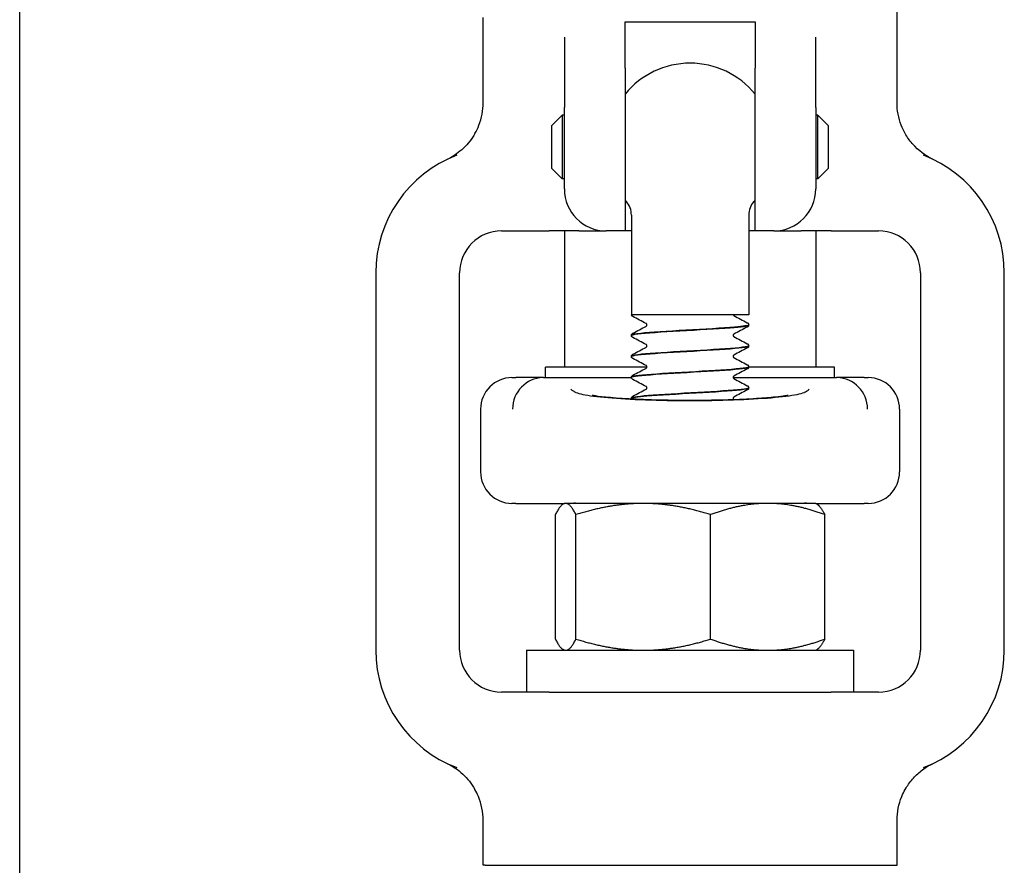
# Model space of a CAD drawing. Header units: inches. Extents: x 24 to 1128, y -69 to 748.
# Tile 605 of 656: x 656.78 to 659.72, y 613.15 to 615.67. Entities that reach past the tile are written whole.
import ezdxf

# ---------------------------------------------------------------- set-up
doc = ezdxf.new("R2010")
doc.units = ezdxf.units.IN
doc.header["$LTSCALE"] = 32
doc.header["$MEASUREMENT"] = 0
doc.layers.add('Visible (ANSI)', color=7, linetype='Continuous', lineweight=30)

msp = doc.modelspace()

# ---------------------------------------------------------------- linework, layer by layer
at = {"layer": 'Visible (ANSI)'}
for p, q in [((656.78063, 612.72937), (656.78063, 682.91853)), ((659.39813, 615.42607), (659.39813, 615.8533)), ((658.16313, 615.42607), (658.16313, 615.67978)), ((658.58688, 615.52845), (658.58688, 615.6666)), ((658.58688, 615.6666), (658.97438, 615.6666)), ((658.97438, 615.6666), (658.97438, 615.52845)), ((658.40563, 615.62064), (658.40563, 615.41099)), ((659.15563, 615.41099), (659.15563, 615.62064)), ((658.58688, 615.52845), (658.58688, 615.04353)), ((658.97438, 615.04353), (658.97438, 615.52845)), ((658.40563, 615.16853), (658.40563, 615.41099)), ((659.15563, 615.41099), (659.15563, 615.16853)), ((658.36813, 615.35728), (658.39938, 615.38853)), ((658.39938, 615.38853), (658.39938, 615.19853)), ((658.40563, 615.38853), (658.39938, 615.38853)), ((659.16188, 615.38853), (659.15563, 615.38853)), ((659.16188, 615.19853), (659.16188, 615.38853)), ((659.19313, 615.35728), (659.16188, 615.38853)), ((658.36813, 615.22978), (658.36813, 615.35728)), ((659.19313, 615.35728), (659.19313, 615.22978)), ((658.36813, 615.22978), (658.39938, 615.19853)), ((659.19313, 615.22978), (659.16188, 615.19853)), ((658.40563, 615.19853), (658.39938, 615.19853)), ((659.16188, 615.19853), (659.15563, 615.19853)), ((658.60563, 615.09043), (658.60563, 614.79353)), ((658.95563, 615.09043), (658.95563, 614.79353)), ((658.21813, 615.04353), (658.36005, 615.04353)), ((658.44898, 615.04353), (658.36005, 615.04353)), ((658.40563, 615.04353), (658.40563, 614.63728)), ((658.44898, 615.04353), (658.53063, 615.04353)), ((658.58688, 615.04353), (658.53063, 615.04353)), ((658.60563, 615.04353), (658.58688, 615.04353)), ((658.97438, 615.04353), (658.95563, 615.04353)), ((659.03063, 615.04353), (658.97438, 615.04353)), ((659.03063, 615.04353), (659.11228, 615.04353)), ((659.20122, 615.04353), (659.11228, 615.04353)), ((659.15563, 615.04353), (659.15563, 614.63728)), ((659.20122, 615.04353), (659.34313, 615.04353)), ((657.84313, 614.91853), (657.84313, 613.79353)), ((658.09313, 613.79353), (658.09313, 614.91853)), ((659.46813, 614.91853), (659.46813, 613.79353)), ((659.71813, 613.79353), (659.71813, 614.91853)), ((658.95563, 614.79353), (658.60563, 614.79353)), ((658.95563, 614.76359), (658.95563, 614.76297)), ((658.60563, 614.73231), (658.60563, 614.73168)), ((658.95563, 614.70102), (658.95563, 614.7004)), ((658.60563, 614.66974), (658.60563, 614.66912)), ((658.65189, 614.63728), (658.34938, 614.63728)), ((658.34938, 614.60603), (658.34938, 614.63728)), ((659.21188, 614.63728), (658.95558, 614.63728)), ((658.95563, 614.63846), (658.95563, 614.63784)), ((659.21188, 614.60603), (659.21188, 614.63728)), ((658.24938, 614.60603), (658.2608, 614.60603)), ((658.34351, 614.60603), (658.2608, 614.60603)), ((658.34351, 614.60603), (658.60568, 614.60603)), ((658.60563, 614.60718), (658.60563, 614.60656)), ((658.90938, 614.60603), (659.21776, 614.60603)), ((659.30046, 614.60603), (659.21776, 614.60603)), ((659.30046, 614.60603), (659.31188, 614.60603)), ((658.95563, 614.5759), (658.95563, 614.57528)), ((658.60563, 614.54462), (658.60563, 614.544)), ((658.15563, 614.51228), (658.15563, 614.32478)), ((659.40563, 614.51228), (659.40563, 614.32478)), ((658.43904, 614.23142), (659.12222, 614.23142)), ((658.60563, 614.23142), (658.60563, 614.23118)), ((658.2608, 614.23103), (658.24938, 614.23103)), ((658.2608, 614.23103), (658.40563, 614.23103)), ((658.40563, 614.23103), (658.40182, 614.22883)), ((658.40941, 614.23103), (658.40563, 614.23103)), ((658.64097, 614.23103), (658.40941, 614.23103)), ((659.01219, 614.23103), (658.64097, 614.23103)), ((659.15563, 614.23103), (659.01219, 614.23103)), ((659.15563, 614.23103), (659.30046, 614.23103)), ((659.15563, 614.23103), (659.15944, 614.22883)), ((659.31188, 614.23103), (659.30046, 614.23103)), ((658.37877, 613.82652), (658.37877, 614.19754)), ((658.44004, 613.82652), (658.44004, 614.19754)), ((658.8419, 613.82652), (658.8419, 614.19754)), ((659.18249, 613.82652), (659.18249, 614.19754)), ((658.29313, 613.79353), (658.40477, 613.79353)), ((658.29313, 613.79353), (658.29313, 613.66853)), ((658.40563, 613.79303), (658.40182, 613.79523)), ((658.40563, 613.79303), (658.40941, 613.79303)), ((658.40941, 613.79303), (658.64097, 613.79303)), ((658.64097, 613.79303), (659.01219, 613.79303)), ((659.01219, 613.79303), (659.15563, 613.79303)), ((659.15563, 613.79303), (659.15944, 613.79523)), ((659.1565, 613.79353), (659.26813, 613.79353)), ((659.26813, 613.79353), (659.26813, 613.66853)), ((658.36005, 613.66853), (658.21813, 613.66853)), ((658.36005, 613.66853), (659.20122, 613.66853)), ((659.34313, 613.66853), (659.20122, 613.66853)), ((658.16313, 613.15203), (658.16313, 613.28599)), ((659.39813, 613.15203), (659.39813, 613.28599)), ((658.16959, 613.15203), (658.16313, 613.15203)), ((658.16959, 613.15203), (658.17722, 613.15203)), ((658.17722, 613.15203), (659.38404, 613.15203)), ((659.38404, 613.15203), (659.39168, 613.15203)), ((659.39168, 613.15203), (659.39813, 613.15203))]:
    msp.add_line(p, q, dxfattribs=at)
for centre, radius, start, end in [((658.78063, 615.29353), 0.25, 39.19497, 140.80503), ((658.21813, 614.91853), 0.375, 110.89571, 180), ((659.34313, 614.91853), 0.375, 0, 69.10429), ((658.53063, 615.16853), 0.125, 180, 270), ((659.03063, 615.16853), 0.125, 270, 0), ((658.78063, 615.29353), 0.25, 219.19497, 220.5358), ((658.54313, 615.09043), 0.0625, 0, 40.5358), ((659.01813, 615.09043), 0.0625, 139.4642, 180), ((658.78063, 615.29353), 0.25, 319.4642, 320.80503), ((658.21813, 614.91853), 0.125, 90, 180), ((659.34313, 614.91853), 0.125, 0, 90), ((658.24938, 614.51228), 0.09375, 90, 180), ((659.31188, 614.51228), 0.09375, 0, 90), ((658.24938, 614.32478), 0.09375, 180, 270), ((659.31188, 614.32478), 0.09375, 270, 0), ((658.21813, 613.79353), 0.375, 180, 249.10429), ((658.21813, 613.79353), 0.125, 180, 270), ((659.34313, 613.79353), 0.125, 270, 0), ((659.34313, 613.79353), 0.375, 290.89571, 0)]:
    msp.add_arc(centre, radius, start, end, dxfattribs=at)
for centre, major_axis, ratio, start_param, end_param in [((658.34264, 614.51228), (-0.01834, -0.09202), 0.976791, 3.3518573, 4.9046798), ((658.56934, 614.51228), (-0.24503, 0.08795), 0.1325254, 5.9294735, 5.9474474), ((658.99193, 614.51228), (0.24503, 0.08795), 0.1325254, 0.3357379, 0.3537118), ((659.21862, 614.51228), (-0.01834, 0.09202), 0.976791, 4.5200982, 6.0729206)]:
    msp.add_ellipse(centre, major_axis=major_axis, ratio=ratio, start_param=start_param, end_param=end_param, dxfattribs=at)
for points, knots in [([(658.13873, 615.33358), (658.14329, 615.34162), (658.14726, 615.34999), (658.15888, 615.38016), (658.16313, 615.40302), (658.16313, 615.42607)], [0.29103261, 0.29103261, 0.29103261, 0.29103261, 0.36171436, 0.36171436, 0.53738428, 0.53738428, 0.53738428, 0.53738428]), ([(659.42253, 615.33358), (659.41798, 615.34162), (659.41401, 615.34999), (659.40238, 615.38016), (659.39813, 615.40302), (659.39813, 615.42607)], [0.29103261, 0.29103261, 0.29103261, 0.29103261, 0.36171436, 0.36171436, 0.53738428, 0.53738428, 0.53738428, 0.53738428]), ([(658.13873, 615.33358), (658.12964, 615.31755), (658.11823, 615.30295), (658.09027, 615.27633), (658.07653, 615.26776), (658.06659, 615.2621), (658.065, 615.26124), (658.06371, 615.26055)], [0, 0, 0, 0, 0.14044728, 0.14044728, 0.29472543, 0.29472543, 0.32889511, 0.32889511, 0.32889511, 0.32889511]), ([(659.49755, 615.26055), (659.4966, 615.26106), (659.49566, 615.26157), (659.48508, 615.26741), (659.46358, 615.28027), (659.4353, 615.31339), (659.42843, 615.32319), (659.42253, 615.33358)], [0.01027275, 0.01027275, 0.01027275, 0.01027275, 0.01655356, 0.01655356, 0.11390533, 0.11390533, 0.15067112, 0.15067112, 0.15067112, 0.15067112]), ([(658.06371, 615.26055), (658.06145, 615.25935), (658.05913, 615.25817), (658.05665, 615.25698), (658.05656, 615.25694), (658.05647, 615.25689)], [-0.020804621, -0.020804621, -0.020804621, -0.020804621, 0, 0, 0.00080674, 0.00080674, 0.00080674, 0.00080674]), ([(659.5048, 615.25689), (659.50471, 615.25694), (659.50461, 615.25698), (659.50213, 615.25817), (659.49981, 615.25935), (659.49755, 615.26055)], [-0.369912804, -0.369912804, -0.369912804, -0.369912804, -0.369497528, -0.369497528, -0.358790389, -0.358790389, -0.358790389, -0.358790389]), ([(658.60984, 614.78821), (658.60917, 614.78857), (658.60846, 614.78899), (658.6073, 614.79013), (658.60688, 614.79062), (658.60615, 614.79187), (658.60584, 614.79267), (658.6057, 614.79353)], [0, 0, 0, 0, 0.023435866, 0.023435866, 0.035520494, 0.035520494, 0.047958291, 0.047958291, 0.047958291, 0.047958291]), ([(658.9094, 614.79353), (658.90963, 614.79243), (658.91019, 614.79164), (658.91088, 614.7909), (658.91107, 614.7908), (658.91112, 614.79077), (658.91112, 614.79077), (658.91112, 614.79077)], [0, 0, 0, 0, 0.019585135, 0.019585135, 0.03717489, 0.03717489, 0.039574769, 0.039574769, 0.039574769, 0.039574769]), ([(658.60597, 614.73166), (658.6059, 614.73322), (658.61209, 614.73479), (658.62453, 614.73635), (658.649, 614.73943), (658.69704, 614.74251), (658.75035, 614.74559), (658.80345, 614.74866), (658.86053, 614.75173), (658.89996, 614.7548), (658.93497, 614.75752), (658.95536, 614.76024), (658.95559, 614.76297)], [94.2450706, 94.2450706, 94.2450706, 94.2450706, 94.7168163, 94.7168163, 94.7168163, 95.6446581, 95.6446581, 95.6446581, 96.5689115, 96.5689115, 96.5689115, 97.3893723, 97.3893723, 97.3893723, 97.3893723]), ([(658.95547, 614.76361), (658.95532, 614.76124), (658.94036, 614.75887), (658.91312, 614.7565), (658.8777, 614.75341), (658.8224, 614.75033), (658.76833, 614.74725), (658.71428, 614.74416), (658.66276, 614.74108), (658.63345, 614.738), (658.61541, 614.7361), (658.60605, 614.7342), (658.60593, 614.73231)], [-103.6752666, -103.6752666, -103.6752666, -103.6752666, -102.9605503, -102.9605503, -102.9605503, -102.0313957, -102.0313957, -102.0313957, -101.1024988, -101.1024988, -101.1024988, -100.5309649, -100.5309649, -100.5309649, -100.5309649]), ([(658.65197, 614.76328), (658.65197, 614.76448), (658.65147, 614.7656), (658.65067, 614.76668), (658.65039, 614.76689), (658.65018, 614.76704), (658.65015, 614.76706), (658.65015, 614.76706)], [0, 0, 0, 0, 0.02017106, 0.02017106, 0.036592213, 0.036592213, 0.045399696, 0.045399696, 0.045399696, 0.045399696]), ([(658.65017, 614.7595), (658.65024, 614.75954), (658.65041, 614.75965), (658.65092, 614.76019), (658.65123, 614.76057), (658.65176, 614.76171), (658.65197, 614.76249), (658.65197, 614.76328)], [0.008751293, 0.008751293, 0.008751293, 0.008751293, 0.024017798, 0.024017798, 0.03673453, 0.03673453, 0.049915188, 0.049915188, 0.049915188, 0.049915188]), ([(658.95142, 614.76962), (658.95214, 614.76924), (658.9529, 614.76879), (658.95414, 614.76751), (658.95458, 614.76694), (658.95532, 614.76549), (658.95559, 614.76456), (658.95563, 614.76361)], [0, 0, 0, 0, 0.024898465, 0.024898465, 0.037820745, 0.037820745, 0.051208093, 0.051208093, 0.051208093, 0.051208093]), ([(658.95563, 614.76294), (658.95557, 614.76166), (658.95509, 614.76046), (658.95399, 614.7588), (658.9534, 614.75826), (658.95236, 614.75745), (658.95188, 614.75717), (658.95142, 614.75693)], [0, 0, 0, 0, 0.017960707, 0.017960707, 0.035135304, 0.035135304, 0.051182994, 0.051182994, 0.051182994, 0.051182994]), ([(658.60563, 614.73233), (658.60569, 614.73361), (658.60617, 614.73481), (658.60727, 614.73647), (658.60787, 614.73701), (658.60891, 614.73782), (658.60938, 614.7381), (658.60984, 614.73834)], [0, 0, 0, 0, 0.017960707, 0.017960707, 0.035135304, 0.035135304, 0.051182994, 0.051182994, 0.051182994, 0.051182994]), ([(658.60984, 614.72565), (658.60913, 614.72603), (658.60837, 614.72648), (658.60712, 614.72776), (658.60668, 614.72833), (658.60595, 614.72978), (658.60568, 614.73071), (658.60563, 614.73166)], [0, 0, 0, 0, 0.024898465, 0.024898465, 0.037820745, 0.037820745, 0.051208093, 0.051208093, 0.051208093, 0.051208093]), ([(658.91111, 614.73578), (658.91108, 614.73576), (658.9109, 614.73566), (658.91035, 614.73508), (658.91004, 614.7347), (658.9095, 614.73356), (658.9093, 614.73278), (658.9093, 614.73199)], [0.006616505, 0.006616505, 0.006616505, 0.006616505, 0.024017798, 0.024017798, 0.03673453, 0.03673453, 0.049915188, 0.049915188, 0.049915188, 0.049915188]), ([(658.9093, 614.73199), (658.9093, 614.73079), (658.9098, 614.72967), (658.91059, 614.72859), (658.91088, 614.72838), (658.91108, 614.72823), (658.91112, 614.72821), (658.91112, 614.72821)], [0, 0, 0, 0, 0.02017106, 0.02017106, 0.036592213, 0.036592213, 0.045399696, 0.045399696, 0.045399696, 0.045399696]), ([(658.65197, 614.70071), (658.65197, 614.70192), (658.65147, 614.70304), (658.65067, 614.70412), (658.65039, 614.70433), (658.65018, 614.70448), (658.65015, 614.7045), (658.65015, 614.7045)], [0, 0, 0, 0, 0.02017106, 0.02017106, 0.036592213, 0.036592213, 0.045399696, 0.045399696, 0.045399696, 0.045399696]), ([(658.95142, 614.70706), (658.95214, 614.70668), (658.9529, 614.70623), (658.95414, 614.70494), (658.95458, 614.70438), (658.95532, 614.70292), (658.95559, 614.702), (658.95563, 614.70105)], [0, 0, 0, 0, 0.024898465, 0.024898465, 0.037820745, 0.037820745, 0.051208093, 0.051208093, 0.051208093, 0.051208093]), ([(658.60563, 614.66977), (658.60569, 614.67105), (658.60617, 614.67225), (658.60727, 614.6739), (658.60787, 614.67445), (658.60891, 614.67525), (658.60938, 614.67553), (658.60984, 614.67578)], [0, 0, 0, 0, 0.017960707, 0.017960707, 0.035135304, 0.035135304, 0.051182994, 0.051182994, 0.051182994, 0.051182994]), ([(658.60583, 614.66909), (658.60571, 614.66989), (658.60725, 614.67069), (658.61054, 614.67149), (658.6233, 614.67457), (658.66201, 614.67766), (658.71187, 614.68074), (658.76163, 614.68382), (658.8213, 614.6869), (658.86815, 614.68998), (658.91491, 614.69305), (658.9478, 614.69612), (658.95434, 614.69919), (658.9552, 614.6996), (658.9556, 614.7), (658.95557, 614.7004)], [87.9618853, 87.9618853, 87.9618853, 87.9618853, 88.2020629, 88.2020629, 88.2020629, 89.131595, 89.131595, 89.131595, 90.0591077, 90.0591077, 90.0591077, 90.9847722, 90.9847722, 90.9847722, 91.106187, 91.106187, 91.106187, 91.106187]), ([(658.95563, 614.70105), (658.95563, 614.70104), (658.95563, 614.70103), (658.95563, 614.70102), (658.95564, 614.69795), (658.92889, 614.69487), (658.88559, 614.69179), (658.8423, 614.68871), (658.78349, 614.68563), (658.73157, 614.68255), (658.67965, 614.67948), (658.63584, 614.6764), (658.61682, 614.67332), (658.60944, 614.67213), (658.60586, 614.67094), (658.60593, 614.66974)], [-97.3920813, -97.3920813, -97.3920813, -97.3920813, -97.3894346, -97.3894346, -97.3894346, -96.461786, -96.461786, -96.461786, -95.5343789, -95.5343789, -95.5343789, -94.6072107, -94.6072107, -94.6072107, -94.2477796, -94.2477796, -94.2477796, -94.2477796]), ([(658.65017, 614.69694), (658.65024, 614.69698), (658.65041, 614.69709), (658.65092, 614.69762), (658.65123, 614.69801), (658.65176, 614.69915), (658.65197, 614.69992), (658.65197, 614.70071)], [0.008751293, 0.008751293, 0.008751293, 0.008751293, 0.024017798, 0.024017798, 0.03673453, 0.03673453, 0.049915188, 0.049915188, 0.049915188, 0.049915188]), ([(658.91111, 614.67322), (658.91108, 614.6732), (658.9109, 614.6731), (658.91035, 614.67252), (658.91004, 614.67214), (658.9095, 614.671), (658.9093, 614.67022), (658.9093, 614.66943)], [0.006616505, 0.006616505, 0.006616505, 0.006616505, 0.024017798, 0.024017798, 0.03673453, 0.03673453, 0.049915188, 0.049915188, 0.049915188, 0.049915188]), ([(658.95563, 614.70038), (658.95557, 614.6991), (658.95509, 614.6979), (658.95399, 614.69624), (658.9534, 614.69569), (658.95236, 614.69489), (658.95188, 614.69461), (658.95142, 614.69437)], [0, 0, 0, 0, 0.017960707, 0.017960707, 0.035135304, 0.035135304, 0.051182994, 0.051182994, 0.051182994, 0.051182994]), ([(658.60984, 614.66309), (658.60913, 614.66346), (658.60837, 614.66392), (658.60712, 614.6652), (658.60668, 614.66576), (658.60595, 614.66722), (658.60568, 614.66814), (658.60563, 614.66909)], [0, 0, 0, 0, 0.024898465, 0.024898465, 0.037820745, 0.037820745, 0.051208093, 0.051208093, 0.051208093, 0.051208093]), ([(658.9093, 614.66943), (658.9093, 614.66823), (658.9098, 614.6671), (658.91059, 614.66603), (658.91088, 614.66581), (658.91108, 614.66566), (658.91112, 614.66564), (658.91112, 614.66564)], [0, 0, 0, 0, 0.02017106, 0.02017106, 0.036592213, 0.036592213, 0.045399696, 0.045399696, 0.045399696, 0.045399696]), ([(658.95142, 614.64449), (658.95214, 614.64412), (658.9529, 614.64367), (658.95414, 614.64238), (658.95458, 614.64182), (658.95532, 614.64036), (658.95559, 614.63944), (658.95563, 614.63849)], [0, 0, 0, 0, 0.024898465, 0.024898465, 0.037820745, 0.037820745, 0.051208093, 0.051208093, 0.051208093, 0.051208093]), ([(658.60564, 614.60653), (658.60563, 614.60662), (658.60564, 614.6067), (658.60568, 614.60678), (658.60689, 614.60985), (658.63459, 614.61292), (658.67831, 614.61598), (658.722, 614.61905), (658.78065, 614.62211), (658.83211, 614.62517), (658.88353, 614.62823), (658.92658, 614.63129), (658.94503, 614.63436), (658.95203, 614.63552), (658.95542, 614.63668), (658.95535, 614.63784)], [81.6787, 81.6787, 81.6787, 81.6787, 81.7038978, 81.7038978, 81.7038978, 82.6277161, 82.6277161, 82.6277161, 83.5507651, 83.5507651, 83.5507651, 84.4730857, 84.4730857, 84.4730857, 84.8230016, 84.8230016, 84.8230016, 84.8230016]), ([(658.60563, 614.60721), (658.60569, 614.60848), (658.60617, 614.60968), (658.60727, 614.61134), (658.60787, 614.61189), (658.60891, 614.61269), (658.60938, 614.61297), (658.60984, 614.61321)], [0, 0, 0, 0, 0.017960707, 0.017960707, 0.035135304, 0.035135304, 0.051182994, 0.051182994, 0.051182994, 0.051182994]), ([(658.95548, 614.63849), (658.95558, 614.6378), (658.95443, 614.63711), (658.95196, 614.63642), (658.94094, 614.63334), (658.90397, 614.63027), (658.85509, 614.6272), (658.80622, 614.62412), (658.74659, 614.62105), (658.69884, 614.61798), (658.65111, 614.61491), (658.61638, 614.61183), (658.60784, 614.60876), (658.60637, 614.60823), (658.60568, 614.60771), (658.60574, 614.60718)], [-91.108896, -91.108896, -91.108896, -91.108896, -90.9008742, -90.9008742, -90.9008742, -89.9748609, -89.9748609, -89.9748609, -89.0490707, -89.0490707, -89.0490707, -88.1235008, -88.1235008, -88.1235008, -87.9645943, -87.9645943, -87.9645943, -87.9645943]), ([(658.65197, 614.63815), (658.65197, 614.63936), (658.65147, 614.64048), (658.65067, 614.64155), (658.65039, 614.64177), (658.65018, 614.64192), (658.65015, 614.64194), (658.65015, 614.64194)], [0, 0, 0, 0, 0.02017106, 0.02017106, 0.036592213, 0.036592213, 0.045399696, 0.045399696, 0.045399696, 0.045399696]), ([(658.65017, 614.63438), (658.65024, 614.63441), (658.65041, 614.63453), (658.65092, 614.63506), (658.65123, 614.63545), (658.65176, 614.63658), (658.65197, 614.63736), (658.65197, 614.63815)], [0.008751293, 0.008751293, 0.008751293, 0.008751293, 0.024017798, 0.024017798, 0.03673453, 0.03673453, 0.049915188, 0.049915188, 0.049915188, 0.049915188]), ([(658.95563, 614.63781), (658.95557, 614.63654), (658.95509, 614.63534), (658.95399, 614.63368), (658.9534, 614.63313), (658.95236, 614.63233), (658.95188, 614.63205), (658.95142, 614.63181)], [0, 0, 0, 0, 0.017960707, 0.017960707, 0.035135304, 0.035135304, 0.051182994, 0.051182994, 0.051182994, 0.051182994]), ([(658.60984, 614.60053), (658.60913, 614.6009), (658.60837, 614.60135), (658.60712, 614.60264), (658.60668, 614.6032), (658.60595, 614.60466), (658.60568, 614.60558), (658.60563, 614.60653)], [0, 0, 0, 0, 0.024898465, 0.024898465, 0.037820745, 0.037820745, 0.051208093, 0.051208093, 0.051208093, 0.051208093]), ([(658.91111, 614.61065), (658.91108, 614.61063), (658.9109, 614.61053), (658.91035, 614.60996), (658.91004, 614.60957), (658.9095, 614.60844), (658.9093, 614.60766), (658.9093, 614.60687)], [0.006616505, 0.006616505, 0.006616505, 0.006616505, 0.024017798, 0.024017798, 0.03673453, 0.03673453, 0.049915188, 0.049915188, 0.049915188, 0.049915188]), ([(658.9093, 614.60687), (658.9093, 614.60566), (658.9098, 614.60454), (658.91059, 614.60347), (658.91088, 614.60325), (658.91108, 614.6031), (658.91112, 614.60308), (658.91112, 614.60308)], [0, 0, 0, 0, 0.02017106, 0.02017106, 0.036592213, 0.036592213, 0.045399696, 0.045399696, 0.045399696, 0.045399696]), ([(658.42515, 614.57142), (658.4252, 614.57136), (658.42525, 614.57131), (658.42571, 614.5708), (658.42617, 614.57035), (658.42838, 614.56833), (658.43062, 614.56673), (658.43507, 614.56423), (658.43693, 614.5633), (658.43947, 614.56219), (658.43996, 614.56197), (658.44046, 614.56176)], [-0.00483264, -0.00483264, -0.00483264, -0.00483264, 0, 0, 0.03929975, 0.03929975, 0.17286172, 0.17286172, 0.25278744, 0.25278744, 0.27153158, 0.27153158, 0.27153158, 0.27153158]), ([(658.44046, 614.56176), (658.44971, 614.55791), (658.46747, 614.55425), (658.51806, 614.54773), (658.5504, 614.54494), (658.62553, 614.54059), (658.66761, 614.53907), (658.75605, 614.53752), (658.80158, 614.5375), (658.89014, 614.53897), (658.93234, 614.54045), (659.00791, 614.54472), (659.04055, 614.54748), (659.09273, 614.55403), (659.11128, 614.55779), (659.1208, 614.56176)], [0, 0, 0, 0, 0.344205, 0.344205, 0.6883035, 0.6883035, 1.0322227, 1.0322227, 1.3758839, 1.3758839, 1.7193458, 1.7193458, 2.0628667, 2.0628667, 2.4173808, 2.4173808, 2.4173808, 2.4173808]), ([(658.95532, 614.57593), (658.95543, 614.57459), (658.95098, 614.57326), (658.94184, 614.57192), (658.92086, 614.56885), (658.87566, 614.56578), (658.82336, 614.56271), (658.77108, 614.55965), (658.71292, 614.55658), (658.67092, 614.55351), (658.63033, 614.55055), (658.60573, 614.54758), (658.60564, 614.54462)], [-84.8257107, -84.8257107, -84.8257107, -84.8257107, -84.4233738, -84.4233738, -84.4233738, -83.4988671, -83.4988671, -83.4988671, -82.5745653, -82.5745653, -82.5745653, -81.681409, -81.681409, -81.681409, -81.681409]), ([(658.60576, 614.54397), (658.60591, 614.54645), (658.62239, 614.54893), (658.65191, 614.55141), (658.68863, 614.55449), (658.74467, 614.55758), (658.79859, 614.56066), (658.85245, 614.56374), (658.90293, 614.56682), (658.93076, 614.5699), (658.94694, 614.5717), (658.95524, 614.57349), (658.95532, 614.57528)], [75.3955147, 75.3955147, 75.3955147, 75.3955147, 76.1425075, 76.1425075, 76.1425075, 77.0718173, 77.0718173, 77.0718173, 78.0001054, 78.0001054, 78.0001054, 78.5398163, 78.5398163, 78.5398163, 78.5398163]), ([(658.65197, 614.57559), (658.65197, 614.5768), (658.65147, 614.57792), (658.65067, 614.57899), (658.65039, 614.57921), (658.65018, 614.57936), (658.65015, 614.57938), (658.65015, 614.57938)], [0, 0, 0, 0, 0.02017106, 0.02017106, 0.036592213, 0.036592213, 0.045399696, 0.045399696, 0.045399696, 0.045399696]), ([(658.65017, 614.57181), (658.65024, 614.57185), (658.65041, 614.57196), (658.65092, 614.5725), (658.65123, 614.57288), (658.65176, 614.57402), (658.65197, 614.5748), (658.65197, 614.57559)], [0.008751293, 0.008751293, 0.008751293, 0.008751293, 0.024017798, 0.024017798, 0.03673453, 0.03673453, 0.049915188, 0.049915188, 0.049915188, 0.049915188]), ([(658.95142, 614.58193), (658.95214, 614.58156), (658.9529, 614.5811), (658.95414, 614.57982), (658.95458, 614.57926), (658.95532, 614.5778), (658.95559, 614.57688), (658.95563, 614.57593)], [0, 0, 0, 0, 0.024898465, 0.024898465, 0.037820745, 0.037820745, 0.051208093, 0.051208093, 0.051208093, 0.051208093]), ([(658.95563, 614.57525), (658.95557, 614.57397), (658.95509, 614.57277), (658.95399, 614.57112), (658.9534, 614.57057), (658.95236, 614.56977), (658.95188, 614.56949), (658.95142, 614.56924)], [0, 0, 0, 0, 0.017960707, 0.017960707, 0.035135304, 0.035135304, 0.051182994, 0.051182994, 0.051182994, 0.051182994]), ([(659.1208, 614.56176), (659.1213, 614.56197), (659.1218, 614.56218), (659.12434, 614.5633), (659.12621, 614.56423), (659.13064, 614.56672), (659.13286, 614.56831), (659.13508, 614.57033), (659.13554, 614.57079), (659.13601, 614.57131), (659.13606, 614.57136), (659.13611, 614.57142)], [0.05166308, 0.05166308, 0.05166308, 0.05166308, 0.07036558, 0.07036558, 0.15060424, 0.15060424, 0.28322209, 0.28322209, 0.32342002, 0.32342002, 0.3282584, 0.3282584, 0.3282584, 0.3282584]), ([(659.07306, 614.55313), (659.07306, 614.55313), (659.07291, 614.5531), (659.07152, 614.5528), (659.06835, 614.55219), (659.05705, 614.55043), (659.04723, 614.54916), (659.01963, 614.5463), (659.0004, 614.54473), (658.9533, 614.54177), (658.92473, 614.54046), (658.86257, 614.53854), (658.82806, 614.53796), (658.7588, 614.53773), (658.72376, 614.53808), (658.65705, 614.53968), (658.62583, 614.54089), (658.5708, 614.54397), (658.54711, 614.54579), (658.51198, 614.54934), (658.49906, 614.55114), (658.49039, 614.55267), (658.48896, 614.55297), (658.48828, 614.55311), (658.48821, 614.55313), (658.48821, 614.55313)], [-3.9197905, -3.9197905, -3.9197905, -3.9197905, -3.8923457, -3.8923457, -3.779618, -3.779618, -3.6122028, -3.6122028, -3.3893232, -3.3893232, -3.1324583, -3.1324583, -2.8590136, -2.8590136, -2.5819763, -2.5819763, -2.308624, -2.308624, -2.0477624, -2.0477624, -1.8214592, -1.8214592, -1.7487926, -1.7487926, -1.7289388, -1.7289388, -1.7289388, -1.7289388]), ([(658.60563, 614.54464), (658.60569, 614.54592), (658.60617, 614.54712), (658.60727, 614.54878), (658.60787, 614.54933), (658.60891, 614.55013), (658.60938, 614.55041), (658.60984, 614.55065)], [0, 0, 0, 0, 0.017960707, 0.017960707, 0.035135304, 0.035135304, 0.051182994, 0.051182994, 0.051182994, 0.051182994]), ([(658.91111, 614.54809), (658.91108, 614.54807), (658.9109, 614.54797), (658.91035, 614.5474), (658.91004, 614.54701), (658.9095, 614.54587), (658.9093, 614.5451), (658.9093, 614.54431)], [0.006616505, 0.006616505, 0.006616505, 0.006616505, 0.024017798, 0.024017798, 0.03673453, 0.03673453, 0.049915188, 0.049915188, 0.049915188, 0.049915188]), ([(658.9093, 614.54431), (658.9093, 614.5431), (658.9098, 614.54198), (658.91059, 614.5409), (658.91088, 614.54069), (658.91108, 614.54054), (658.91112, 614.54052), (658.91112, 614.54052)], [0, 0, 0, 0, 0.02017106, 0.02017106, 0.036592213, 0.036592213, 0.045399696, 0.045399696, 0.045399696, 0.045399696]), ([(658.43904, 614.23142), (658.43075, 614.23142), (658.42534, 614.23104), (658.42261, 614.23103), (658.42259, 614.23103), (658.42257, 614.23103)], [0.0481126, 0.0481126, 0.0481126, 0.0481126, 0.35549776, 0.35549776, 0.35797029, 0.35797029, 0.35797029, 0.35797029]), ([(659.1387, 614.23103), (659.13868, 614.23103), (659.13866, 614.23103), (659.13592, 614.23104), (659.13052, 614.23142), (659.12222, 614.23142)], [-0.00244603, -0.00244603, -0.00244603, -0.00244603, 0, 0, 0.30409051, 0.30409051, 0.30409051, 0.30409051]), ([(658.05647, 613.45517), (658.05656, 613.45512), (658.05665, 613.45508), (658.05909, 613.45391), (658.06142, 613.45273), (658.06371, 613.45151)], [-0.719927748, -0.719927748, -0.719927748, -0.719927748, -0.71835885, -0.71835885, -0.678581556, -0.678581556, -0.678581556, -0.678581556]), ([(658.06371, 613.45151), (658.06456, 613.45106), (658.06538, 613.45061), (658.07343, 613.44619), (658.08743, 613.43791), (658.1169, 613.4108), (658.12911, 613.39545), (658.13873, 613.37848)], [0.01028684, 0.01028684, 0.01028684, 0.01028684, 0.01590204, 0.01590204, 0.08584187, 0.08584187, 0.15193376, 0.15193376, 0.15193376, 0.15193376]), ([(659.42253, 613.37848), (659.42866, 613.38929), (659.43585, 613.39946), (659.45193, 613.41799), (659.46072, 613.42634), (659.48123, 613.44236), (659.49083, 613.44787), (659.49666, 613.45103), (659.4971, 613.45127), (659.49755, 613.45151)], [0, 0, 0, 0, 0.09469213, 0.09469213, 0.18700728, 0.18700728, 0.29404594, 0.29404594, 0.30156032, 0.30156032, 0.30156032, 0.30156032]), ([(659.49755, 613.45151), (659.49981, 613.45271), (659.50213, 613.45389), (659.50461, 613.45508), (659.50471, 613.45512), (659.5048, 613.45517)], [-0.020804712, -0.020804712, -0.020804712, -0.020804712, 0, 0, 0.000806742, 0.000806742, 0.000806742, 0.000806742]), ([(658.16313, 613.28599), (658.16313, 613.3104), (658.15836, 613.33458), (658.14609, 613.3645), (658.14262, 613.37162), (658.13873, 613.37848)], [0, 0, 0, 0, 0.18604443, 0.18604443, 0.24640289, 0.24640289, 0.24640289, 0.24640289]), ([(659.39813, 613.28599), (659.39813, 613.3104), (659.4029, 613.33458), (659.41518, 613.3645), (659.41864, 613.37162), (659.42253, 613.37848)], [0, 0, 0, 0, 0.18604443, 0.18604443, 0.24640289, 0.24640289, 0.24640289, 0.24640289])]:
    msp.add_open_spline(points, degree=3, knots=knots, dxfattribs=at)
for points in [[(658.91111, 614.79077), (658.92454, 614.78371), (658.93798, 614.77666), (658.95142, 614.76962)], [(658.65015, 614.76706), (658.63672, 614.77412), (658.62328, 614.78117), (658.60984, 614.78821)], [(658.60984, 614.73834), (658.62329, 614.74538), (658.63674, 614.75243), (658.65017, 614.7595)], [(658.95142, 614.75693), (658.93797, 614.74989), (658.92453, 614.74284), (658.91109, 614.73577)], [(658.65015, 614.7045), (658.63672, 614.71156), (658.62328, 614.71861), (658.60984, 614.72565)], [(658.91111, 614.72821), (658.92454, 614.72115), (658.93798, 614.7141), (658.95142, 614.70706)], [(658.60984, 614.67578), (658.62329, 614.68282), (658.63674, 614.68987), (658.65017, 614.69694)], [(658.95142, 614.69437), (658.93797, 614.68733), (658.92453, 614.68027), (658.91109, 614.67321)], [(658.65015, 614.64193), (658.63672, 614.649), (658.62328, 614.65605), (658.60984, 614.66309)], [(658.91111, 614.66565), (658.92454, 614.65858), (658.93798, 614.65154), (658.95142, 614.64449)], [(658.60984, 614.61321), (658.62329, 614.62026), (658.63674, 614.62731), (658.65017, 614.63438)], [(658.95142, 614.63181), (658.93797, 614.62476), (658.92453, 614.61771), (658.91109, 614.61064)], [(658.65015, 614.57937), (658.63672, 614.58644), (658.62328, 614.59349), (658.60984, 614.60053)], [(658.91111, 614.60309), (658.92454, 614.59602), (658.93798, 614.58897), (658.95142, 614.58193)], [(658.60984, 614.55065), (658.62329, 614.55769), (658.63674, 614.56475), (658.65017, 614.57181)], [(658.95142, 614.56924), (658.93797, 614.5622), (658.92453, 614.55515), (658.91109, 614.54808)], [(658.60604, 614.54201), (658.60582, 614.54261), (658.60567, 614.54328), (658.60563, 614.54397)], [(658.91111, 614.54052), (658.91137, 614.54039), (658.91164, 614.54025), (658.9119, 614.54011)], [(658.60594, 614.23116), (658.60595, 614.23125), (658.60597, 614.23134), (658.60601, 614.23142)], [(658.9093, 614.23142), (658.9093, 614.23129), (658.90931, 614.23116), (658.90932, 614.23103)], [(658.60564, 614.23103), (658.60564, 614.23107), (658.60564, 614.23111), (658.60563, 614.23116)]]:
    msp.add_open_spline(points, degree=3, dxfattribs=at)
for points, weights in [([(658.40941, 614.23103), (658.39519, 614.23103), (658.37877, 614.19754)], [1, 1.0379548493, 1]), ([(658.44004, 614.19754), (658.42362, 614.23103), (658.40941, 614.23103)], [1, 1.0379548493, 1]), ([(658.64097, 614.23103), (658.54771, 614.23103), (658.44004, 614.19754)], [1, 1.0379548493, 1]), ([(658.8419, 614.19754), (658.73422, 614.23103), (658.64097, 614.23103)], [1, 1.0379548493, 1]), ([(659.01219, 614.23103), (658.93316, 614.23103), (658.8419, 614.19754)], [1, 1.0379548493, 1]), ([(659.18249, 614.19754), (659.09123, 614.23103), (659.01219, 614.23103)], [1, 1.0379548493, 1]), ([(659.15944, 614.22883), (659.1702, 614.22262), (659.18249, 614.19754)], [1.01453722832, 1.02815693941, 1]), ([(658.37877, 613.82652), (658.39519, 613.79303), (658.40941, 613.79303)], [1, 1.0379548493, 1]), ([(658.40941, 613.79303), (658.42362, 613.79303), (658.44004, 613.82652)], [1, 1.0379548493, 1]), ([(658.44004, 613.82652), (658.54771, 613.79303), (658.64097, 613.79303)], [1, 1.0379548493, 1]), ([(658.64097, 613.79303), (658.73422, 613.79303), (658.8419, 613.82652)], [1, 1.0379548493, 1]), ([(658.8419, 613.82652), (658.93316, 613.79303), (659.01219, 613.79303)], [1, 1.0379548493, 1]), ([(659.01219, 613.79303), (659.09123, 613.79303), (659.18249, 613.82652)], [1, 1.0379548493, 1]), ([(659.18249, 613.82652), (659.1702, 613.80144), (659.15944, 613.79523)], [1, 1.02815693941, 1.01453722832])]:
    msp.add_rational_spline(points, weights, degree=2, dxfattribs=at)

doc.saveas('drawing.dxf')
